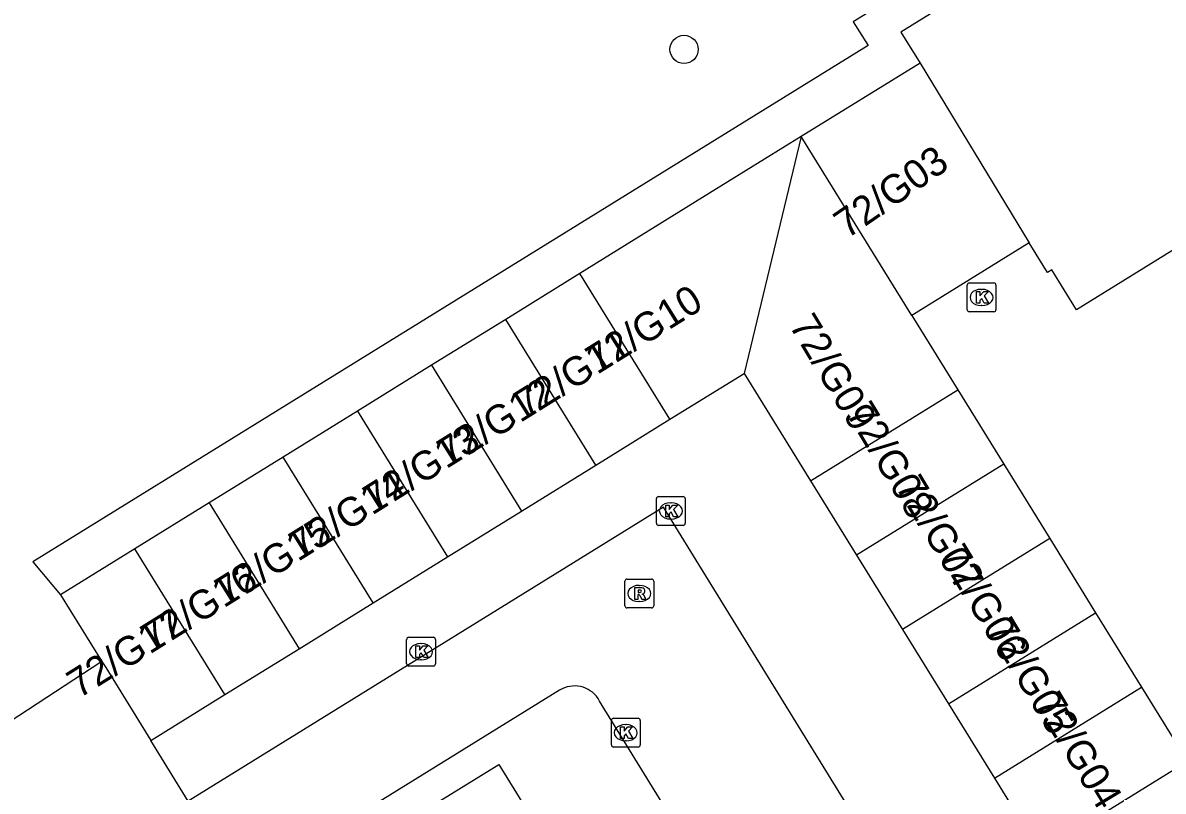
# Model space of a CAD drawing. Extents: x 159040 to 160094, y 381214 to 382518.
# Drawn here: x 159591.05 to 159630.65, y 382272.76 to 382299.42 of the extents above; entities that cross this region are included whole.
import ezdxf

# ---------------------------------------------------------------- set-up
doc = ezdxf.new("R2010")
doc.units = 0
for name, color, linetype in [('IMGEO_Boom', 7, 'Continuous'), ('IMGEO_Groenvoorziening', 7, 'Continuous'), ('IMGEO_Hek', 7, 'Continuous'), ('IMGEO_Kolk', 7, 'Continuous'), ('IMGEO_Pand', 7, 'Continuous'), ('IMGEO_Pand_nummerreeks', 7, 'Continuous'), ('IMGEO_Rijbaan_lokaal_open', 7, 'Continuous'), ('IMGEO_Rioolput', 7, 'Continuous')]:
    doc.layers.add(name, color=color, linetype=linetype)

msp = doc.modelspace()

# ---------------------------------------------------------------- linework, layer by layer
at = {"layer": 'IMGEO_Boom'}
msp.add_circle((159614.011, 382298.502), 0.489, dxfattribs=at)
at = {"layer": 'IMGEO_Groenvoorziening'}
msp.add_lwpolyline([(159620.544, 382299.858), (159619.886, 382299.453), (159620.401, 382298.633), (159591.408, 382280.716), (159592.368, 382279.579)], dxfattribs=at)
at = {"layer": 'IMGEO_Hek'}
msp.add_lwpolyline([(159620.544, 382299.858), (159619.886, 382299.453), (159620.401, 382298.633), (159591.408, 382280.716), (159592.368, 382279.579)], dxfattribs=at)
at = {"layer": 'IMGEO_Kolk'}
for p, q in [((159623.839, 382289.47), (159623.839, 382290.322)), ((159623.914, 382290.396), (159624.766, 382290.396)), ((159624.327, 382290.176), (159624.352, 382290.176)), ((159624.84, 382290.322), (159624.84, 382289.47)), ((159624.766, 382289.396), (159623.914, 382289.396)), ((159624.35, 382289.616), (159624.325, 382289.616)), ((159613.127, 382282.986), (159613.979, 382282.986)), ((159613.052, 382282.06), (159613.052, 382282.912)), ((159613.54, 382282.766), (159613.565, 382282.766)), ((159614.053, 382282.912), (159614.053, 382282.06)), ((159613.563, 382282.206), (159613.538, 382282.206)), ((159613.979, 382281.986), (159613.127, 382281.986)), ((159604.381, 382277.176), (159604.381, 382278.028)), ((159604.456, 382278.102), (159605.308, 382278.102)), ((159604.869, 382277.882), (159604.894, 382277.882)), ((159605.382, 382278.028), (159605.382, 382277.176)), ((159605.308, 382277.102), (159604.456, 382277.102)), ((159604.892, 382277.322), (159604.867, 382277.322)), ((159611.487, 382274.364), (159611.487, 382275.216)), ((159611.562, 382275.29), (159612.414, 382275.29)), ((159611.975, 382275.07), (159612, 382275.07)), ((159612.488, 382275.216), (159612.488, 382274.364)), ((159612.414, 382274.29), (159611.562, 382274.29)), ((159611.998, 382274.51), (159611.973, 382274.51))]:
    msp.add_line(p, q, dxfattribs=at)
for points in [[(159623.839, 382289.47), (159623.839, 382290.322)], [(159623.914, 382290.396), (159624.766, 382290.396)], [(159624.84, 382290.322), (159624.84, 382289.47)], [(159624.16, 382290.096), (159624.283, 382290.096), (159624.283, 382289.945), (159624.413, 382290.096), (159624.577, 382290.096), (159624.431, 382289.945), (159624.584, 382289.696), (159624.432, 382289.696), (159624.347, 382289.86), (159624.283, 382289.793), (159624.283, 382289.696), (159624.16, 382289.696), (159624.16, 382290.096)], [(159624.766, 382289.396), (159623.914, 382289.396)], [(159613.127, 382282.986), (159613.979, 382282.986)], [(159613.052, 382282.06), (159613.052, 382282.912)], [(159613.373, 382282.686), (159613.496, 382282.686), (159613.496, 382282.535), (159613.626, 382282.686), (159613.79, 382282.686), (159613.644, 382282.535), (159613.797, 382282.286), (159613.645, 382282.286), (159613.56, 382282.45), (159613.496, 382282.383), (159613.496, 382282.286), (159613.373, 382282.286), (159613.373, 382282.686)], [(159614.053, 382282.912), (159614.053, 382282.06)], [(159613.979, 382281.986), (159613.127, 382281.986)], [(159604.381, 382277.176), (159604.381, 382278.028)], [(159604.456, 382278.102), (159605.308, 382278.102)], [(159605.382, 382278.028), (159605.382, 382277.176)], [(159604.702, 382277.802), (159604.825, 382277.802), (159604.825, 382277.651), (159604.955, 382277.802), (159605.119, 382277.802), (159604.973, 382277.651), (159605.126, 382277.402), (159604.974, 382277.402), (159604.889, 382277.566), (159604.825, 382277.499), (159604.825, 382277.402), (159604.702, 382277.402), (159604.702, 382277.802)], [(159605.308, 382277.102), (159604.456, 382277.102)], [(159611.487, 382274.364), (159611.487, 382275.216)], [(159611.562, 382275.29), (159612.414, 382275.29)], [(159612.488, 382275.216), (159612.488, 382274.364)], [(159611.808, 382274.99), (159611.931, 382274.99), (159611.931, 382274.839), (159612.061, 382274.99), (159612.225, 382274.99), (159612.079, 382274.839), (159612.232, 382274.59), (159612.08, 382274.59), (159611.995, 382274.754), (159611.931, 382274.687), (159611.931, 382274.59), (159611.808, 382274.59), (159611.808, 382274.99)], [(159612.414, 382274.29), (159611.562, 382274.29)]]:
    msp.add_lwpolyline(points, dxfattribs=at)
for centre, start, end in [((159623.916, 382290.32), 91.552, 178.448), ((159623.916, 382290.32), 91.552, 178.448), ((159624.764, 382290.32), 1.552, 88.448), ((159624.764, 382290.32), 1.552, 88.448), ((159623.916, 382289.472), 181.552, 268.448), ((159623.916, 382289.472), 181.552, 268.448), ((159624.764, 382289.472), 271.552, 358.448), ((159624.764, 382289.472), 271.552, 358.448), ((159613.129, 382282.91), 91.552, 178.448), ((159613.129, 382282.91), 91.552, 178.448), ((159613.977, 382282.91), 1.552, 88.448), ((159613.977, 382282.91), 1.552, 88.448), ((159613.129, 382282.062), 181.552, 268.448), ((159613.129, 382282.062), 181.552, 268.448), ((159613.977, 382282.062), 271.552, 358.448), ((159613.977, 382282.062), 271.552, 358.448), ((159604.458, 382278.026), 91.552, 178.448), ((159604.458, 382278.026), 91.552, 178.448), ((159605.306, 382278.026), 1.552, 88.448), ((159605.306, 382278.026), 1.552, 88.448), ((159604.458, 382277.178), 181.552, 268.448), ((159604.458, 382277.178), 181.552, 268.448), ((159605.306, 382277.178), 271.552, 358.448), ((159605.306, 382277.178), 271.552, 358.448), ((159611.564, 382275.214), 91.552, 178.448), ((159611.564, 382275.214), 91.552, 178.448), ((159612.412, 382275.214), 1.552, 88.448), ((159612.412, 382275.214), 1.552, 88.448), ((159611.564, 382274.366), 181.552, 268.448), ((159611.564, 382274.366), 181.552, 268.448), ((159612.412, 382274.366), 271.552, 358.448), ((159612.412, 382274.366), 271.552, 358.448)]:
    msp.add_arc(centre, 0.0765, start, end, dxfattribs=at)
for centre, major_axis, ratio, start_param, end_param in [((159624.326, 382289.896), (-0.387, 0.002), 0.722429, 4.712389, 7.853982), ((159624.351, 382289.896), (-0.39, 0.002), 0.717154, 1.570796, 4.712389), ((159613.539, 382282.486), (-0.387, 0.002), 0.722429, 4.712389, 7.853982), ((159613.564, 382282.486), (-0.39, 0.002), 0.717154, 1.570796, 4.712389), ((159604.868, 382277.602), (-0.387, 0.002), 0.722429, 4.712389, 7.853982), ((159604.893, 382277.602), (-0.39, 0.002), 0.717154, 1.570796, 4.712389), ((159611.974, 382274.79), (-0.387, 0.002), 0.722429, 4.712389, 7.853982), ((159611.999, 382274.79), (-0.39, 0.002), 0.717154, 1.570796, 4.712389)]:
    msp.add_ellipse(centre, major_axis=major_axis, ratio=ratio, start_param=start_param, end_param=end_param, dxfattribs=at)
at = {"layer": 'IMGEO_Pand'}
for points in [[(159643.868, 382312.909), (159621.538, 382299.102), (159622.203, 382298.027)], [(159649.853, 382303.229), (159643.063, 382299.016), (159642.68, 382299.635), (159634.024, 382294.265), (159634.403, 382293.656), (159627.637, 382289.459), (159626.775, 382290.849), (159626.632, 382290.76), (159625.996, 382291.787)], [(159622.203, 382298.027), (159618.08, 382295.478)], [(159622.203, 382298.027), (159625.996, 382291.787)], [(159618.08, 382295.478), (159614.9, 382293.511), (159610.395, 382290.726)], [(159618.08, 382295.478), (159616.098, 382287.259)], [(159621.92, 382289.267), (159618.08, 382295.478)], [(159625.996, 382291.787), (159621.92, 382289.267)], [(159610.395, 382290.726), (159607.82, 382289.133)], [(159613.523, 382285.667), (159610.395, 382290.726)], [(159607.82, 382289.133), (159605.244, 382287.541)], [(159610.948, 382284.074), (159607.82, 382289.133)], [(159621.92, 382289.267), (159623.515, 382286.687)], [(159605.244, 382287.541), (159602.669, 382285.949)], [(159605.244, 382287.541), (159608.372, 382282.482)], [(159613.523, 382285.667), (159616.098, 382287.259)], [(159616.098, 382287.259), (159618.405, 382283.528)], [(159618.405, 382283.528), (159623.515, 382286.687)], [(159623.515, 382286.687), (159625.11, 382284.107)], [(159602.669, 382285.949), (159600.094, 382284.356)], [(159602.669, 382285.949), (159605.797, 382280.89)], [(159610.948, 382284.074), (159613.523, 382285.667)], [(159600.094, 382284.356), (159597.519, 382282.764)], [(159603.222, 382279.298), (159600.094, 382284.356)], [(159608.372, 382282.482), (159610.948, 382284.074)], [(159625.11, 382284.107), (159620, 382280.948)], [(159625.11, 382284.107), (159626.706, 382281.527)], [(159618.405, 382283.528), (159620, 382280.948)], [(159597.519, 382282.764), (159594.944, 382281.172)], [(159597.519, 382282.764), (159600.646, 382277.706)], [(159605.797, 382280.89), (159608.372, 382282.482)], [(159626.706, 382281.527), (159621.596, 382278.368)], [(159626.706, 382281.527), (159628.301, 382278.947)], [(159594.944, 382281.172), (159592.368, 382279.579)], [(159598.071, 382276.113), (159594.944, 382281.172)], [(159603.222, 382279.298), (159605.797, 382280.89)], [(159620, 382280.948), (159621.596, 382278.368)], [(159592.368, 382279.579), (159593.802, 382277.26)], [(159600.646, 382277.706), (159603.222, 382279.298)], [(159623.191, 382275.788), (159628.301, 382278.947)], [(159628.301, 382278.947), (159629.896, 382276.367)], [(159621.596, 382278.368), (159623.191, 382275.788)], [(159598.071, 382276.113), (159600.646, 382277.706)], [(159593.802, 382277.26), (159593.932, 382277.049), (159595.496, 382274.521)], [(159624.786, 382273.208), (159629.896, 382276.367)], [(159629.896, 382276.367), (159631.491, 382273.787), (159626.381, 382270.628), (159626.291, 382270.774)], [(159595.496, 382274.521), (159598.071, 382276.113)], [(159623.191, 382275.788), (159624.786, 382273.208)], [(159599.396, 382268.643), (159607.582, 382273.688), (159615.176, 382261.366), (159615.348, 382261.472), (159616.392, 382259.777), (159616.267, 382259.545), (159618.642, 382255.68), (159622.133, 382250), (159629.862, 382237.424), (159630.02, 382237.521), (159631.139, 382235.706), (159630.962, 382235.597), (159637.085, 382225.663)], [(159624.786, 382273.208), (159626.291, 382270.774)]]:
    msp.add_lwpolyline(points, dxfattribs=at)
at = {"layer": 'IMGEO_Rijbaan_lokaal_open'}
for points in [[(159623.005, 382266.874), (159613.299, 382282.614), (159596.793, 382272.419), (159595.496, 382274.521)], [(159593.802, 382277.26), (159587.049, 382272.853)], [(159609.692, 382276.263), (159598.791, 382269.521), (159597.509, 382268.728), (159597.199, 382268.612), (159596.869, 382268.608)], [(159643.519, 382223.285), (159640.829, 382227.648), (159636.884, 382234.049), (159631.993, 382241.985), (159621.97, 382258.222), (159617.083, 382266.15), (159611.081, 382275.89), (159611.027, 382275.978)]]:
    msp.add_lwpolyline(points, dxfattribs=at)
msp.add_arc((159610.212, 382275.429), 0.983, 33.9779, 121.9205, dxfattribs=at)
at = {"layer": 'IMGEO_Rioolput'}
for p, q in [((159611.957, 382279.197), (159611.957, 382280.049)), ((159612.032, 382280.123), (159612.884, 382280.123)), ((159612.445, 382279.903), (159612.47, 382279.903)), ((159612.958, 382280.049), (159612.958, 382279.197)), ((159612.884, 382279.123), (159612.032, 382279.123)), ((159612.468, 382279.343), (159612.443, 382279.343))]:
    msp.add_line(p, q, dxfattribs=at)
for points in [[(159611.957, 382279.197), (159611.957, 382280.049)], [(159612.032, 382280.123), (159612.884, 382280.123)], [(159612.546, 382279.821), (159612.294, 382279.823), (159612.294, 382279.423)], [(159612.958, 382280.049), (159612.958, 382279.197)], [(159612.294, 382279.423), (159612.418, 382279.423), (159612.418, 382279.585), (159612.429, 382279.585)], [(159612.472, 382279.742), (159612.418, 382279.742), (159612.418, 382279.661)], [(159612.418, 382279.661), (159612.47, 382279.661)], [(159612.476, 382279.556), (159612.547, 382279.423), (159612.687, 382279.423), (159612.622, 382279.549)], [(159612.884, 382279.123), (159612.032, 382279.123)]]:
    msp.add_lwpolyline(points, dxfattribs=at)
for centre, radius, start, end in [((159612.034, 382280.047), 0.0765, 91.552, 178.448), ((159612.034, 382280.047), 0.0765, 91.552, 178.448), ((159612.545, 382279.711), 0.109, 350.3612, 89.416), ((159612.882, 382280.047), 0.0765, 1.552, 88.448), ((159612.882, 382280.047), 0.0765, 1.552, 88.448), ((159612.428, 382279.532), 0.0533, 26.0293, 88.6989), ((159612.454, 382279.85), 0.19, 274.7715, 282.9687), ((159612.478, 382279.646), 0.0964, 77.0061, 93.1865), ((159612.492, 382279.703), 0.0378, 276.6634, 79.6772), ((159612.543, 382279.711), 0.112, 277.5842, 350.9817), ((159612.527, 382279.496), 0.108, 29.5134, 73.7905), ((159612.034, 382279.199), 0.0765, 181.552, 268.448), ((159612.034, 382279.199), 0.0765, 181.552, 268.448), ((159612.882, 382279.199), 0.0765, 271.552, 358.448), ((159612.882, 382279.199), 0.0765, 271.552, 358.448)]:
    msp.add_arc(centre, radius, start, end, dxfattribs=at)
for centre, major_axis, ratio, start_param, end_param in [((159612.444, 382279.623), (-0.387, 0.002), 0.722429, 4.712389, 7.853982), ((159612.469, 382279.623), (-0.39, 0.002), 0.717154, 1.570796, 4.712389)]:
    msp.add_ellipse(centre, major_axis=major_axis, ratio=ratio, start_param=start_param, end_param=end_param, dxfattribs=at)

# ---------------------------------------------------------------- texts
at = {"layer": 'IMGEO_Pand_nummerreeks'}
for s, rotation, p in [('72/G03', 34.7256, (159619.669, 382291.908)), ('72/G10', 31.9959, (159611.018, 382287.216)), ('72/G09', 301.0734, (159617.637, 382288.931)), ('72/G11', 31.9959, (159608.535, 382285.665)), ('72/G12', 31.9959, (159605.862, 382283.995)), ('72/G08', 301.0734, (159619.619, 382285.881)), ('72/G13', 31.9959, (159603.294, 382282.391)), ('72/G14', 31.9959, (159600.721, 382280.783)), ('72/G07', 301.0734, (159621.33, 382283.334)), ('72/G15', 31.9959, (159598.147, 382279.175)), ('72/G06', 301.0734, (159622.853, 382280.936)), ('72/G16', 31.9959, (159595.573, 382277.567)), ('72/G17', 31.9959, (159593, 382275.959)), ('72/G05', 301.0734, (159624.489, 382278.386)), ('72/G04', 301.0734, (159626.153, 382275.808))]:
    msp.add_text(s, height=1, rotation=rotation, dxfattribs=at).set_placement(p)

doc.saveas('drawing.dxf')
